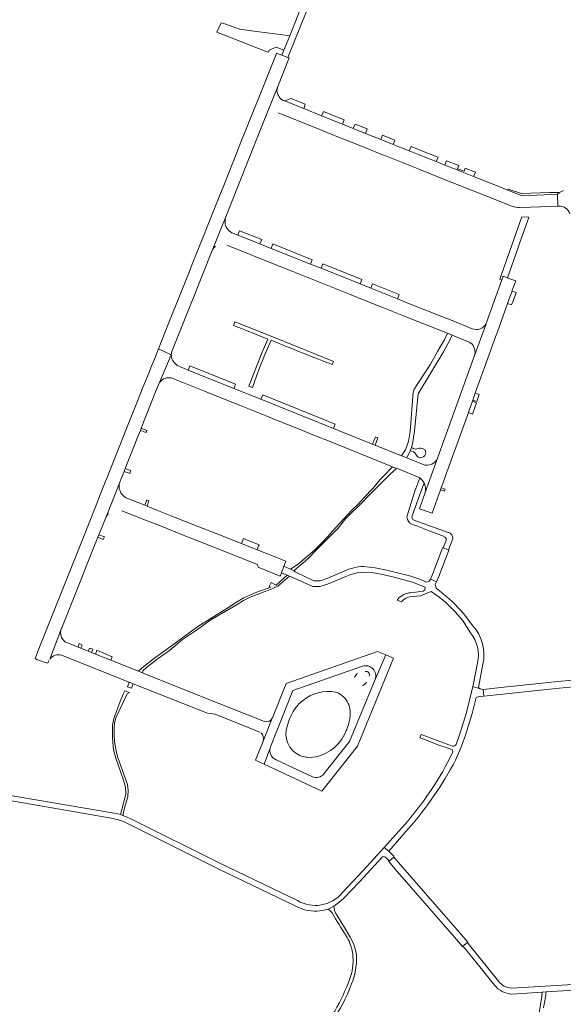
# Model space of a CAD drawing. Header units: metres. Extents: x 166325 to 190320, y 381923 to 404576.
# Tile 498 of 656: x 171628 to 171870, y 390655 to 391093. Entities that reach past the tile are written whole.
import ezdxf

# ---------------------------------------------------------------- set-up
doc = ezdxf.new("R2010")
doc.units = ezdxf.units.M
for name, color, linetype, lineweight in [('B-WE-VH-VERHARDING_ASFALT-GV', 8, 'Continuous', 18), ('B-WE-VH-VERHARDING_BETONSTRAATSTEEN-GV', 8, 'Continuous', 18), ('B-WE-VH-VERHARDING_HALFVERHARDING-GV', 8, 'Continuous', 18), ('B-WE-VH-VERHARDING_STRAATBAKSTEEN-GV', 8, 'Continuous', 18)]:
    doc.layers.add(name, color=color, linetype=linetype, lineweight=lineweight)

msp = doc.modelspace()

# ---------------------------------------------------------------- linework, layer by layer
at = {"layer": 'B-WE-VH-VERHARDING_ASFALT-GV', "flags": 128}
for points in [[(171805.846, 390888.863), (171803.751, 390882.951), (171801.258, 390875.316), (171800.223, 390872.014), (171800.198, 390871.427), (171800.403, 390870.238), (171801.368, 390868.892), (171802.625, 390868.076), (171804.808, 390867.318), (171809.995, 390865.226), (171815.972, 390863.03), (171817.06, 390862.417)], [(171802.575, 390871.964), (171806.492, 390883.075), (171807.486, 390885.827), (171808.01, 390886.114)], [(171818.499, 390864.593), (171803.762, 390869.889)], [(171817.567, 390861.004), (171816.286, 390857.725), (171818.66, 390856.808)], [(171818.66, 390856.808), (171820.452, 390861.352)], [(171772.232, 390847.406), (171764.985, 390844.195), (171761.518, 390843.013), (171758.778, 390843.031), (171751.002, 390846.745), (171750.479, 390847.04), (171749.805, 390847.421), (171748.333, 390848.167), (171745.459, 390849.624), (171744.346, 390846.626), (171746.847, 390845.532), (171748.006, 390845.073), (171748.948, 390844.7), (171750.032, 390844.271), (171758.284, 390840.558), (171761.43, 390840.446), (171764.841, 390841.544), (171773.057, 390844.935), (171775.19, 390845.815), (171778.095, 390846.575), (171780.939, 390846.888), (171784.363, 390846.777), (171788.67, 390845.996), (171794.434, 390844.703), (171802.592, 390842.515), (171808.27, 390840.164), (171808.088, 390839.079), (171807.36, 390838.482), (171801.77, 390837.73)], [(171810.628, 390843.749), (171810.039, 390842.881), (171808.807, 390842.414), (171805.497, 390843.852), (171801.884, 390845.037), (171791.805, 390847.69), (171786.092, 390848.845), (171781.065, 390849.46)], [(171814.634, 390838.578), (171813.175, 390839.702), (171812.707, 390841.384), (171813.401, 390842.661), (171810.628, 390843.749)], [(171801.437, 390835.898), (171806.206, 390836.426), (171808.286, 390837.323), (171810.93, 390838.335), (171813.942, 390836.272), (171817.137, 390833.667), (171821.59, 390829.199), (171824.849, 390825.479), (171828.498, 390819.956)], [(171796.226, 390835.015), (171796.031, 390834.738), (171795.816, 390834.432), (171797.808, 390833.655)], [(171829.495, 390823.055), (171825.289, 390828.489)], [(171831.6, 390806.592), (171829.667, 390796.591), (171829.533, 390796.046), (171832.721, 390795.044), (171832.038, 390795.642), (171833.979, 390805.915)], [(171821.764, 390763.303), (171824.464, 390769.456), (171826.233, 390774.463), (171829.159, 390784.006), (171830.947, 390791.097), (171832.264, 390791.55), (171834.403, 390791.752), (171834.076, 390794.733), (171832.821, 390794.957), (171832.721, 390795.044), (171829.533, 390796.046), (171826.671, 390784.441), (171823.903, 390775.411), (171822.109, 390770.305)], [(171820.344, 390769.57), (171818.79, 390770.141), (171806.953, 390774.49), (171806.574, 390774.629), (171805.968, 390773.242), (171806.441, 390773.069), (171814.426, 390769.996), (171818.005, 390768.727), (171820.398, 390767.878), (171820.604, 390766.934), (171819.325, 390764.223)], [(171751.495, 390700.864), (171717.25, 390717.252), (171677.597, 390737.079), (171675.726, 390737.983), (171673.79, 390738.736), (171672.762, 390739.066), (171671.722, 390739.353), (171669.963, 390739.736), (171622.047, 390747.789), (171619.944, 390748.263), (171618.05, 390748.948)], [(171614.855, 390746.625), (171616.234, 390746.636), (171619.182, 390746.118), (171669.512, 390737.278)], [(171676.798, 390734.711), (171716.193, 390714.971), (171750.462, 390698.561)], [(171799.059, 390734.454), (171790.034, 390724.502), (171792.096, 390722.744), (171800.796, 390732.704)], [(171765.139, 390697.028), (171767.683, 390698.292), (171769.926, 390699.953), (171772.091, 390701.857), (171779.017, 390709.226), (171789.153, 390720.082), (171789.382, 390720.305), (171789.652, 390720.428), (171790.2, 390720.332), (171790.408, 390720.227), (171790.781, 390719.958), (171791.713, 390719.049), (171791.926, 390718.756), (171792.013, 390718.544), (171792.096, 390718.155), (171794.343, 390720.202), (171794.367, 390720.615), (171792.096, 390722.744), (171790.034, 390724.502), (171780.848, 390714.374), (171771.415, 390704.256)], [(171840.851, 390664.921), (171827.421, 390681.754), (171827.251, 390682.388), (171824.949, 390680.405), (171825.65, 390680.024), (171829.442, 390675.286), (171832.043, 390672.037), (171839.077, 390663.249)], [(171913.276, 390665.916), (171889.125, 390664.407), (171846.657, 390661.827)], [(171846.893, 390659.28), (171860.36, 390660.103), (171862.119, 390660.211), (171889.309, 390661.873), (171913.05, 390663.368)]]:
    msp.add_lwpolyline(points, dxfattribs=at)
at = {"layer": 'B-WE-VH-VERHARDING_ASFALT-GV'}
for points in [[(171808.01, 390886.114, 0.1394603), (171805.846, 390888.863)], [(171803.762, 390869.889, -0.5431952), (171802.575, 390871.964)], [(171817.06, 390862.417, -0.3788603), (171817.567, 390861.004)], [(171819.685, 390864.008, 0.1305394), (171818.499, 390864.593)], [(171820.452, 390861.352, 0.2932019), (171819.685, 390864.008)], [(171781.065, 390849.46, 0.0953045), (171772.232, 390847.406)], [(171801.77, 390837.73, 0.1972026), (171796.226, 390835.015)], [(171797.808, 390833.655, -0.194822), (171801.437, 390835.898)], [(171825.289, 390828.489, 0.057079), (171814.634, 390838.578)], [(171833.979, 390805.915, 0.2340783), (171829.495, 390823.055)], [(171828.498, 390819.956, -0.220588), (171831.6, 390806.592)], [(171822.109, 390770.305, -0.330356), (171820.344, 390769.57)], [(171819.325, 390764.223, -0.0599359), (171799.059, 390734.454)], [(171800.796, 390732.704, 0.0605985), (171821.764, 390763.303)], [(171669.512, 390737.278, -0.085198), (171676.798, 390734.711)], [(171771.415, 390704.256, -0.3697767), (171751.495, 390700.864)], [(171750.462, 390698.561, 0.1440305), (171760.169, 390696.113)], [(171760.169, 390696.113, 0.0714516), (171765.139, 390697.028)], [(171846.657, 390661.827, -0.1845461), (171840.851, 390664.921)], [(171839.077, 390663.249, 0.2152947), (171846.893, 390659.28)]]:
    msp.add_lwpolyline(points, format="xyb", dxfattribs=at)
at = {"layer": 'B-WE-VH-VERHARDING_ASFALT-GV', "flags": 128}
for points in [[(171817.676, 390853.59), (171817.771, 390853.835), (171818.883, 390856.688), (171818.66, 390856.808), (171816.286, 390857.725), (171816.044, 390857.743), (171814.96, 390854.942), (171811.634, 390846.349), (171810.628, 390843.749), (171813.401, 390842.661), (171814.318, 390845.006)], [(171867.968, 390795.252), (171874.273, 390795.909), (171873.959, 390798.901), (171867.228, 390798.198), (171840.572, 390795.412), (171834.076, 390794.733), (171834.403, 390791.752), (171839.954, 390792.331)], [(171797.369, 390716.725), (171794.343, 390720.202), (171792.096, 390718.155), (171795.006, 390714.812), (171821.317, 390684.578), (171824.949, 390680.405), (171827.251, 390682.388), (171823.575, 390686.612)]]:
    msp.add_lwpolyline(points, close=True, dxfattribs=at)
at = {"layer": 'B-WE-VH-VERHARDING_BETONSTRAATSTEEN-GV', "flags": 128}
for points in [[(171748.02, 391085.408), (171747.177, 391085.521), (171731.07, 391087.679), (171725.846, 391088.379), (171725.725, 391088.395), (171719.647, 391090.54), (171717.583, 391091.268), (171715.612, 391087.116), (171737.582, 391078.46), (171738.54, 391078.092), (171738.933, 391079.067), (171742.049, 391080.333), (171745.484, 391079.092)], [(171867.101, 391014.981), (171867.987, 391015.776), (171863.532, 391015.669), (171851.131, 391015.371), (171845.232, 391017.247), (171845.071, 391016.805), (171851.428, 391014.262), (171857.934, 391014.559)], [(171784.848, 390975.165), (171784.056, 390973.178), (171795.954, 390968.514), (171796.789, 390970.332)], [(171846.916, 390971.89), (171845.686, 390968.473), (171845.497, 390967.947), (171844.941, 390966.402), (171846.709, 390965.711), (171847.276, 390967.149), (171847.515, 390967.797), (171848.779, 390971.219)], [(171733.568, 390939.077), (171731.373, 390933.494), (171731.005, 390932.558), (171729.848, 390929.641), (171731.427, 390929.005), (171732.533, 390931.947), (171733.337, 390934.108), (171734.969, 390938.493), (171737.555, 390944.998), (171739.858, 390950.022), (171746.928, 390947.169), (171749.023, 390946.325), (171751.119, 390945.48), (171758.83, 390942.389), (171760.915, 390941.559), (171763.005, 390940.727), (171766.993, 390939.277), (171767.541, 390940.606), (171741.326, 390951.213), (171723.591, 390958.214), (171722.996, 390956.615), (171726.653, 390955.246), (171728.788, 390954.394), (171738.341, 390950.559), (171735.832, 390944.758)], [(171830.594, 390926.525), (171829.486, 390923.445), (171831.333, 390922.781), (171832.284, 390925.967)], [(171827.502, 390917.929), (171829.387, 390917.215), (171829.7, 390918.053), (171831.16, 390922.218), (171829.287, 390922.891), (171827.853, 390918.905)], [(171682.025, 390910.969), (171681.606, 390909.914), (171684.167, 390909.023), (171684.532, 390909.929)], [(171787.288, 390906.606), (171786.225, 390907.022), (171784.82, 390903.833), (171786.03, 390903.347)], [(171674.365, 390891.689), (171676.659, 390890.9), (171676.986, 390890.787), (171677.372, 390892.025), (171676.846, 390892.213), (171674.856, 390892.924)], [(171684.736, 390878.869), (171684.398, 390878.878), (171684.142, 390878.173), (171683.582, 390876.627), (171683.946, 390876.482), (171684.599, 390876.223), (171685.43, 390878.589)], [(171663.143, 390863.531), (171662.708, 390862.438), (171665.095, 390861.452), (171665.698, 390862.599)], [(171733.505, 390856.864), (171734.223, 390858.618), (171734.388, 390859.02), (171727.431, 390861.827), (171727.184, 390861.189), (171726.575, 390859.615)], [(171655.128, 390813.048), (171655.557, 390814.102), (171655.698, 390814.448), (171654.39, 390815.09), (171654.237, 390814.576), (171653.925, 390813.528)], [(171658.948, 390813.096), (171658.817, 390812.747), (171658.435, 390811.728), (171659.933, 390811.13), (171660.274, 390812.213), (171660.427, 390812.698)], [(171662.318, 390812.127), (171662.129, 390811.654), (171661.646, 390810.446), (171668.508, 390807.707), (171669.134, 390809.249)], [(171678.412, 390797.289), (171676.67, 390797.984), (171675.914, 390795.948), (171677.714, 390795.23)]]:
    msp.add_lwpolyline(points, close=True, dxfattribs=at)
at = {"layer": 'B-WE-VH-VERHARDING_HALFVERHARDING-GV', "flags": 128}
for points in [[(171803.604, 390909.608), (171805.191, 390926.231), (171816.401, 390944.901), (171819.585, 390950.612), (171820.298, 390952.288), (171818.158, 390953.146), (171816.876, 390950.233), (171814.767, 390946.838), (171813.834, 390945.053), (171810.587, 390939.389), (171803.43, 390928.296), (171803.013, 390926.984), (171801.675, 390909.493), (171800.904, 390905.01), (171799.53, 390901.31), (171797.788, 390898.619), (171800.075, 390897.7), (171801.663, 390900.822), (171802.207, 390902.315), (171802.683, 390903.912)], [(171751.849, 390850.486), (171748.333, 390848.167), (171749.805, 390847.421), (171750.479, 390847.04), (171750.225, 390847.799), (171755.963, 390852.643), (171760.301, 390857.159), (171764.297, 390861.191), (171769.546, 390866.511), (171772.896, 390870.543), (171775.181, 390873.053), (171778.879, 390876.545), (171784.002, 390881.723), (171788.445, 390886.185), (171792.746, 390890.539), (171795.605, 390893.058), (171793.784, 390893.792), (171789.793, 390889.641), (171788.28, 390888.067), (171785.078, 390884.157), (171781.194, 390880.067), (171778.419, 390877.167), (171775.681, 390874.442), (171771.923, 390870.39), (171767.084, 390865.082), (171764.781, 390862.654), (171762.403, 390860.066), (171759.268, 390856.814)], [(171816.86, 390882.919), (171817.151, 390883.768), (171816.962, 390883.84), (171815.444, 390884.416), (171815.114, 390883.5), (171816.443, 390883.058)], [(171738.827, 390840.523), (171739.608, 390840.201), (171732.916, 390837.806), (171727.694, 390835.515), (171724.105, 390833.38), (171721.229, 390831.484), (171707.236, 390822.694), (171693.895, 390812.936), (171688.497, 390809.059), (171685.179, 390806.556), (171682.477, 390804.292), (171680.731, 390802.828), (171682.589, 390802.086), (171682.788, 390803.108), (171683.984, 390804.146), (171685.831, 390805.737), (171689.599, 390808.559), (171694.496, 390812.079), (171700.327, 390816.903), (171706.07, 390820.824), (171712.968, 390825.688), (171721.086, 390830.447), (171724.661, 390832.493), (171727.552, 390834.215), (171730.506, 390835.755), (171739.723, 390839.378), (171742.813, 390840.597), (171748.006, 390845.073), (171746.847, 390845.532), (171742.082, 390841.141), (171739.811, 390842.298)], [(171673.79, 390738.736), (171674.529, 390742.018), (171675.963, 390747.035), (171676.206, 390749.769), (171675.828, 390752.401), (171672.393, 390762.345), (171671.631, 390764.437), (171671.027, 390766.624), (171670.631, 390768.206), (171670.377, 390769.932), (171670.089, 390771.566), (171669.971, 390774.639), (171670.011, 390778.314), (171670.128, 390779.51), (171670.323, 390780.522), (171670.711, 390782.092), (171675.245, 390791.909), (171675.856, 390792.911), (171676.713, 390793.364), (171674.699, 390794.167), (171674.029, 390792.621), (171672.624, 390789.379), (171670.814, 390784.678), (171669.792, 390781.864), (171669.26, 390778.8), (171669.175, 390772.985), (171669.709, 390767.806), (171670.768, 390764.206), (171674.095, 390754.423), (171674.926, 390751.295), (171675.098, 390748.185), (171674.054, 390744.138), (171672.762, 390739.066)]]:
    msp.add_lwpolyline(points, close=True, dxfattribs=at)
for points in [[(171802.207, 390902.315), (171801.663, 390900.822)], [(171805.813, 390902.004), (171804.569, 390901.703)], [(171776.893, 390667.83), (171776.919, 390667.967), (171776.944, 390668.104), (171777.773, 390673.018), (171777.773, 390675.188), (171777.677, 390677.069), (171777.146, 390679.24), (171776.518, 390681.321), (171775.91, 390682.693), (171774.925, 390684.528), (171772.879, 390688.13), (171769.195, 390694.214), (171768.4, 390695.397), (171768.116, 390696.015), (171767.923, 390696.705), (171767.781, 390697.407), (171767.683, 390698.292), (171765.139, 390697.028)], [(171775.471, 390668.412), (171775.461, 390668.372), (171775.45, 390668.332), (171774.143, 390664.351)], [(171860.36, 390660.103), (171860.108, 390658.16), (171858.086, 390645.642), (171856.649, 390633.704), (171856.225, 390629.028), (171856.218, 390622.796), (171856.206, 390617.533), (171856.132, 390613.84), (171856.036, 390609.073), (171856.035, 390605.749), (171855.962, 390602.628), (171855.917, 390600.714), (171855.772, 390599.185), (171855.582, 390598.238), (171855.093, 390596.648), (171854.875, 390595.917), (171854.581, 390595.214)], [(171860.936, 390653.066), (171861.74, 390657.923), (171862.119, 390660.211), (171860.36, 390660.103)]]:
    msp.add_lwpolyline(points, dxfattribs=at)
at = {"layer": 'B-WE-VH-VERHARDING_HALFVERHARDING-GV'}
for points in [[(171804.569, 390901.703, -0.2278351), (171802.207, 390902.315)], [(171808.231, 390901.222, 0.2001013), (171805.813, 390902.004)], [(171808.16, 390898.791, 0.2965851), (171808.231, 390901.222)], [(171801.663, 390900.822, -0.2554168), (171804.107, 390899.422)], [(171804.107, 390899.422, 0.0933262), (171805.283, 390897.984)], [(171805.283, 390897.984, 0.3771883), (171808.16, 390898.791)], [(171765.139, 390697.028, -0.044518), (171766.934, 390695.386)], [(171766.934, 390695.386, 0.0167302), (171773.178, 390685.122)], [(171773.178, 390685.122, -0.0779221), (171775.856, 390678.447)], [(171775.856, 390678.447, -0.11151), (171775.471, 390668.412)], [(171769.504, 390651.153, 0.0634961), (171776.893, 390667.83)], [(171774.143, 390664.351, -0.0430504), (171767.026, 390649.977)]]:
    msp.add_lwpolyline(points, format="xyb", dxfattribs=at)
at = {"layer": 'B-WE-VH-VERHARDING_STRAATBAKSTEEN-GV', "flags": 128}
for points in [[(171758.484, 391103.796), (171759.804, 391107.304), (171761.93, 391113.404), (171762.75, 391115.964), (171763.747, 391118.461), (171764.821, 391120.965), (171761.221, 391121.099), (171759.921, 391116.352), (171758.036, 391110.506), (171757.22, 391108.419), (171755.799, 391104.785), (171753.426, 391098.875), (171751.926, 391095.138), (171748.02, 391085.408), (171745.484, 391079.092), (171744.573, 391076.824), (171747.222, 391075.801)], [(171727.338, 391024.352), (171727.82, 391025.557), (171737.151, 391048.897), (171742.689, 391062.874), (171747.802, 391075.569), (171747.222, 391075.801), (171744.573, 391076.824), (171742.195, 391077.733), (171741.854, 391076.818), (171740.075, 391072.439), (171734.58, 391058.654), (171732.826, 391054.302), (171726.294, 391038.082), (171724.539, 391033.466), (171718.697, 391018.882), (171716.967, 391014.589), (171711.327, 391000.497), (171709.665, 390996.282), (171704.685, 390983.862), (171702.977, 390979.57), (171697.234, 390965.188), (171695.526, 390960.892), (171689.614, 390946.154), (171695.301, 390943.555), (171695.403, 390944.298), (171695.618, 390945.017), (171703.028, 390963.547), (171703.473, 390964.661), (171704.512, 390967.26), (171704.914, 390968.264), (171713.572, 390989.917), (171719.564, 391004.907)], [(171748.615, 391057.542), (171745.771, 391056.466), (171754.25, 391053.087), (171754.975, 391055.049)], [(171762.993, 391051.802), (171762.247, 391049.865), (171771.583, 391046.132), (171772.333, 391048.1)], [(171777.101, 391046.162), (171776.327, 391044.231), (171781.718, 391042.033), (171782.555, 391043.995)], [(171789.381, 391041.198), (171788.629, 391039.305), (171794.046, 391037.126), (171794.831, 391039.081)], [(171808.554, 391033.601), (171802.044, 391036.219), (171801.237, 391034.206), (171807.773, 391031.675), (171813.151, 391029.514), (171814.011, 391031.422)], [(171817.733, 391029.9), (171816.984, 391027.972), (171822.448, 391025.777), (171825.3, 391024.589), (171829.858, 391022.828), (171830.656, 391024.812), (171826.089, 391026.574), (171825.567, 391025.26), (171822.656, 391026.339), (171823.199, 391027.805)], [(171853.778, 391002.972), (171854.39, 391004.775), (171851.236, 391004.975), (171841.477, 390977.221), (171842.327, 390976.844), (171842.771, 390978.09), (171842.9, 390978.509), (171844.872, 390977.748), (171849.504, 390990.865), (171849.721, 390991.481)], [(171725.734, 390998.767), (171724.948, 390996.795), (171734.809, 390992.869), (171735.585, 390994.807)], [(171740.601, 390992.842), (171739.832, 390990.857), (171757.22, 390983.913), (171757.968, 390985.87)], [(171762.719, 390984.001), (171761.989, 390982.067), (171779.32, 390975.094), (171780.129, 390977.051)], [(171703.62, 390938.703), (171702.875, 390936.774), (171723.152, 390928.637), (171723.918, 390930.561)], [(171736.015, 390925.69), (171735.251, 390923.76), (171767.576, 390910.81), (171768.301, 390912.761)]]:
    msp.add_lwpolyline(points, close=True, dxfattribs=at)
for points in [[(171742.539, 391059.989), (171742.364, 391060.868), (171742.443, 391061.885), (171742.689, 391062.874), (171737.151, 391048.897), (171737.606, 391049.788)], [(171807.773, 391031.675), (171801.237, 391034.206), (171797.768, 391035.68), (171794.046, 391037.126), (171788.629, 391039.305), (171785.128, 391040.72), (171781.718, 391042.033), (171776.327, 391044.231), (171771.583, 391046.132), (171762.247, 391049.865), (171754.25, 391053.087), (171745.771, 391056.466)], [(171742.835, 391051.173), (171744.369, 391050.569), (171755.89, 391045.937), (171761.477, 391043.724), (171771.199, 391039.832), (171772.151, 391039.45), (171780.034, 391036.294), (171781.446, 391035.729), (171790.125, 391032.254), (171791.087, 391031.869), (171799.953, 391028.319), (171805.899, 391025.935), (171817.248, 391021.406), (171824.012, 391018.687), (171840.118, 391012.293), (171845.709, 391010.062)], [(171851.699, 391009.018), (171855.194, 391009.18), (171859.443, 391009.333), (171859.582, 391009.338), (171864.291, 391009.493), (171867.239, 391009.628), (171867.101, 391014.981), (171857.934, 391014.559), (171851.428, 391014.262), (171845.071, 391016.805), (171841.811, 391018.109), (171840.754, 391018.532), (171829.858, 391022.828), (171825.3, 391024.589), (171822.448, 391025.777), (171816.984, 391027.972), (171813.151, 391029.514), (171807.773, 391031.675)], [(171869.89, 391016.643), (171869.29, 391016.282), (171868.653, 391015.992), (171867.987, 391015.776), (171867.101, 391014.981), (171867.239, 391009.628), (171867.676, 391009.648)], [(171719.283, 391002.431), (171719.264, 391002.603), (171719.256, 391003.776), (171719.564, 391004.907), (171713.572, 390989.917), (171714.15, 390990.915), (171714.943, 390991.753), (171715.035, 390991.804)], [(171795.954, 390968.514), (171784.056, 390973.178), (171779.32, 390975.094), (171761.989, 390982.067), (171757.22, 390983.913), (171739.832, 390990.857), (171734.809, 390992.869), (171724.948, 390996.795), (171722.324, 390997.872)], [(171720.048, 390992.307), (171720.874, 390991.995), (171729.416, 390988.573), (171733.713, 390986.865), (171745.22, 390982.265), (171749.491, 390980.552), (171760.603, 390976.102), (171764.967, 390974.383), (171774.698, 390970.485), (171778.955, 390968.769), (171789.803, 390964.466), (171798.698, 390960.89), (171804.964, 390958.431), (171818.158, 390953.146), (171820.298, 390952.288), (171827.179, 390949.532)], [(171840.994, 390955.432), (171844.941, 390966.402), (171845.497, 390967.947), (171845.686, 390968.473), (171846.916, 390971.89), (171847.055, 390972.276), (171848.418, 390976.065), (171848.552, 390976.497), (171845.509, 390977.531), (171844.872, 390977.748), (171842.9, 390978.509), (171842.771, 390978.09), (171842.327, 390976.844), (171835.6, 390957.981)], [(171829.213, 390955.183), (171823.597, 390957.42), (171822.87, 390957.709), (171821.742, 390958.158), (171802.785, 390965.708), (171795.954, 390968.514)], [(171835.346, 390957.392), (171830.252, 390943.184), (171813.813, 390897.654), (171808.345, 390882.311), (171805.751, 390875.11), (171811.366, 390873.082), (171815.114, 390883.5), (171815.444, 390884.416), (171816.54, 390887.463), (171817.824, 390891.033), (171817.933, 390891.335), (171821.641, 390901.64), (171821.755, 390901.958), (171821.903, 390902.368), (171823.662, 390907.256), (171827.502, 390917.929), (171827.853, 390918.905), (171829.287, 390922.891), (171829.38, 390923.15), (171829.486, 390923.445), (171830.594, 390926.525), (171831.32, 390928.543), (171833.655, 390935.034), (171835.295, 390939.592), (171839.195, 390950.432), (171840.994, 390955.432)], [(171830.501, 390944.725), (171830.445, 390943.932), (171830.252, 390943.184), (171835.346, 390957.392)], [(171672.938, 390888.097), (171674.365, 390891.689), (171674.856, 390892.924), (171679, 390903.354), (171680.225, 390906.437), (171681.606, 390909.914), (171682.025, 390910.969), (171688.411, 390927.041), (171689.716, 390930.252), (171695.301, 390943.555), (171689.614, 390946.154), (171687.829, 390941.654), (171686.453, 390938.248), (171685.618, 390936.197), (171682.454, 390928.25), (171680.671, 390923.74), (171674.878, 390909.302), (171673.057, 390904.669), (171667.572, 390890.883), (171665.692, 390886.156), (171663.322, 390880.199), (171662.537, 390878.228), (171657.894, 390866.558), (171656.279, 390862.5), (171636.2, 390812.036), (171635.35, 390809.921), (171634.757, 390808.437), (171635.605, 390808.097), (171638.834, 390806.912), (171640.379, 390806.346), (171640.933, 390807.632)], [(171695.301, 390943.555), (171689.716, 390930.252), (171690.324, 390931.354), (171691.159, 390932.296), (171691.284, 390932.432)], [(171807.378, 390894.763), (171800.075, 390897.7), (171797.788, 390898.619), (171786.03, 390903.347), (171784.82, 390903.833), (171778.414, 390906.409), (171777.421, 390906.808), (171767.576, 390910.81), (171735.251, 390923.76), (171723.152, 390928.637), (171702.875, 390936.774), (171698.698, 390938.453)], [(171696.814, 390932.763), (171706.395, 390928.925), (171710.128, 390927.416), (171721.619, 390922.756), (171725.734, 390921.144), (171737.519, 390916.384), (171741.377, 390914.857), (171752.677, 390910.295), (171756.555, 390908.745), (171760.566, 390907.119), (171764.482, 390905.589), (171793.784, 390893.792), (171795.605, 390893.058), (171796.304, 390892.777), (171805.597, 390889.035), (171805.846, 390888.863)], [(171808.345, 390882.311), (171813.813, 390897.654)], [(171646.66, 390822.182), (171654.216, 390841.136), (171656.757, 390847.511), (171657.368, 390849.044), (171662.708, 390862.438), (171663.143, 390863.531), (171666.333, 390871.529), (171672.313, 390886.529)], [(171672.313, 390886.529), (171666.333, 390871.529), (171666.794, 390872.302), (171667.378, 390872.995)], [(171741.856, 390853.52), (171733.505, 390856.864), (171726.575, 390859.615), (171715.292, 390864.055), (171707.657, 390867.115), (171696.35, 390871.566), (171688.897, 390874.518), (171684.905, 390876.102), (171684.599, 390876.223), (171683.946, 390876.482), (171683.582, 390876.627), (171675.565, 390879.808)], [(171673.387, 390874.229), (171684.673, 390869.718), (171690.59, 390867.433), (171701.456, 390863.074), (171707.912, 390860.533), (171733.644, 390850.313), (171734.039, 390849.074), (171743.807, 390845.173), (171744.346, 390846.626), (171745.459, 390849.624), (171745.992, 390851.06), (171746.252, 390851.76), (171744.762, 390852.357), (171741.856, 390853.52)], [(171646.223, 390821.08), (171641.338, 390808.259)], [(171668.508, 390807.707), (171661.646, 390810.446), (171659.933, 390811.13), (171658.435, 390811.728), (171655.128, 390813.048), (171653.925, 390813.528), (171648.876, 390815.543)], [(171646.584, 390809.992), (171676.67, 390797.984), (171678.412, 390797.289), (171711.403, 390784.121), (171714.9, 390783.667), (171734.784, 390775.749)], [(171786.047, 390799.207), (171790.752, 390810.165), (171787.151, 390811.657), (171746.474, 390797.403), (171740.337, 390782.064), (171740.303, 390781.976), (171740.267, 390781.888), (171736.195, 390771.764), (171736.18, 390771.724), (171736.164, 390771.685), (171732.815, 390763.334), (171736.671, 390761.525), (171739.44, 390769.095), (171739.452, 390769.128), (171739.464, 390769.16), (171749.487, 390794.229), (171780.37, 390805.042)], [(171794.265, 390808.709), (171790.752, 390810.165), (171786.047, 390799.207), (171774.671, 390771.559), (171763.192, 390757.192)], [(171736.757, 390780.506), (171716.213, 390788.666), (171683.226, 390801.832), (171682.589, 390802.086), (171680.731, 390802.828), (171668.508, 390807.707)], [(171739.44, 390769.095), (171736.671, 390761.525), (171762.252, 390749.522), (171778.152, 390769.528), (171794.265, 390808.709)], [(171780.37, 390805.042), (171749.487, 390794.229), (171739.464, 390769.16), (171739.452, 390769.128), (171739.44, 390769.095)], [(171763.192, 390757.192), (171774.671, 390771.559), (171786.047, 390799.207)], [(171768.459, 390793.544), (171769.713, 390793.11), (171770.494, 390792.635), (171771.23, 390792.094), (171771.916, 390791.49), (171772.547, 390790.829), (171773.118, 390790.115), (171773.623, 390789.354), (171774.061, 390788.552), (171774.302, 390788.023), (171774.577, 390787.05), (171774.774, 390786.057)], [(171750.738, 390786.649), (171751.454, 390787.505)], [(171774.774, 390786.057), (171774.892, 390785.052), (171774.93, 390784.041), (171774.889, 390783.031), (171774.767, 390782.026), (171774.712, 390781.711), (171774.471, 390780.416), (171774.445, 390780.312), (171774.151, 390779.139), (171774.027, 390778.745), (171773.754, 390777.883), (171773.282, 390776.654), (171773.214, 390776.493), (171772.392, 390774.663)], [(171736.195, 390771.764), (171740.267, 390781.888)], [(171746.931, 390778.418), (171747.192, 390779.342)], [(171758.108, 390755.893), (171742, 390763.404)], [(171757.175, 390764.407), (171755.683, 390764.56), (171755.543, 390764.575), (171755.403, 390764.592)]]:
    msp.add_lwpolyline(points, dxfattribs=at)
at = {"layer": 'B-WE-VH-VERHARDING_STRAATBAKSTEEN-GV'}
for points in [[(171745.771, 391056.466, -0.2541887), (171742.539, 391059.989)], [(171845.709, 391010.062, 0.118214), (171851.699, 391009.018)], [(171867.676, 391009.648, -0.3583426), (171872.608, 391006.189)], [(171722.324, 390997.872, -0.2831621), (171719.283, 391002.431)], [(171835.346, 390957.392, -0.3941203), (171829.213, 390955.183)], [(171835.6, 390957.981, -0.0341875), (171835.346, 390957.392)], [(171827.179, 390949.532, -0.3170183), (171830.501, 390944.725)], [(171698.698, 390938.453, -0.2632127), (171695.301, 390943.555)], [(171691.284, 390932.432, -0.2804612), (171696.814, 390932.763)], [(171813.813, 390897.654, -0.4156504), (171807.378, 390894.763)], [(171672.313, 390886.529, -0.0722766), (171672.938, 390888.097)], [(171674.231, 390880.661, -0.2828609), (171672.313, 390886.529)], [(171808.01, 390886.114, -0.15277), (171808.345, 390882.311)], [(171675.565, 390879.808, -0.0681519), (171674.231, 390880.661)], [(171647.132, 390816.89, -0.2374771), (171646.223, 390821.08)], [(171646.223, 390821.08, -0.0628118), (171646.66, 390822.182)], [(171648.876, 390815.543, -0.1174531), (171647.132, 390816.89)], [(171641.338, 390808.259, -0.3105146), (171646.584, 390809.992)], [(171786.047, 390799.207, 0.63221), (171780.37, 390805.042)], [(171776.899, 390800.168, -0.1917132), (171778.231, 390801.773)], [(171781.621, 390802.637, -0.6875344), (171783.319, 390800.642)], [(171782.196, 390798.014, -0.243847), (171780.269, 390796.492)], [(171753.715, 390789.736, -0.2221903), (171768.459, 390793.544)], [(171751.454, 390787.505, -0.0078962), (171751.688, 390787.775)], [(171751.688, 390787.775, -0.0391149), (171753.715, 390789.736)], [(171747.192, 390779.342, -0.0922358), (171750.738, 390786.649)], [(171740.267, 390781.888, -0.4108493), (171736.757, 390780.506)], [(171735.152, 390775.501, -0.3305005), (171736.195, 390771.764)], [(171752.54, 390765.381, -0.3946302), (171746.931, 390778.418)], [(171772.392, 390774.663, -0.2651933), (171757.175, 390764.407)], [(171742, 390763.404, -0.40274), (171739.44, 390769.095)], [(171755.403, 390764.592, -0.0716484), (171752.54, 390765.381)], [(171763.192, 390757.192, -0.3381565), (171758.108, 390755.893)]]:
    msp.add_lwpolyline(points, format="xyb", dxfattribs=at)

doc.saveas('drawing.dxf')
